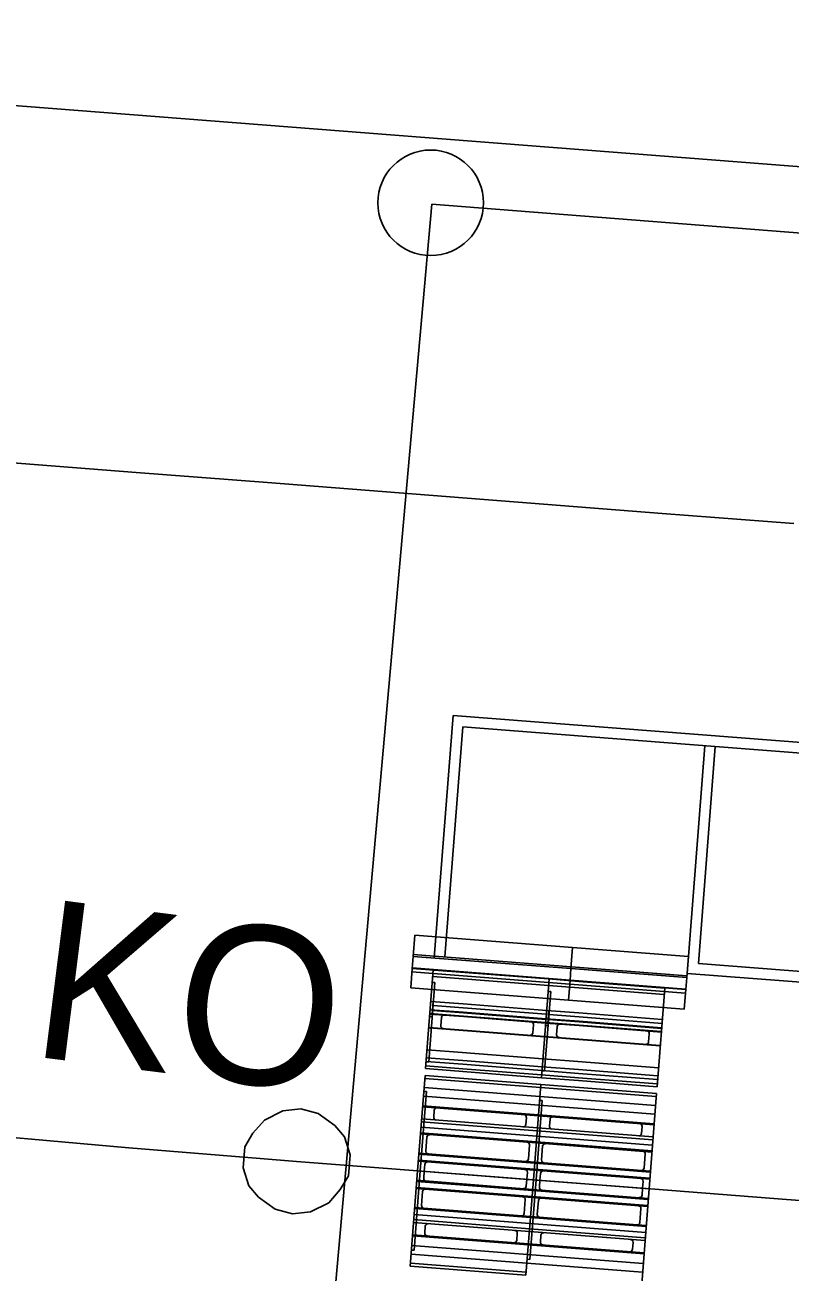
# Model space of a CAD drawing. Extents: x -670359 to -668019, y -978807 to -976674.
# Drawn here: x -669522.25 to -669516.45, y -977142.84 to -977133.39 of the extents above; entities that cross this region are included whole.
import ezdxf

# ---------------------------------------------------------------- set-up
doc = ezdxf.new("R2010")
doc.units = 0
for name, color, linetype in [('KON_panel', 7, 'Continuous'), ('KON_panel_slabě', 7, 'Continuous'), ('SO 01-86-01', 7, 'Continuous'), ('SO 11-10-01', 7, 'Continuous'), ('SO 11-11-01', 7, 'Continuous'), ('SO 11-12-01', 7, 'Continuous')]:
    doc.layers.add(name, color=color, linetype=linetype)

msp = doc.modelspace()

# ---------------------------------------------------------------- linework, layer by layer
at = {"layer": 'KON_panel'}
for p, q in [((-669519.1513, -977140.5535), (-669519.2095, -977141.3012)), ((-669519.1513, -977140.5535), (-669518.9243, -977140.5712)), ((-669518.9243, -977140.5712), (-669518.274, -977140.6218)), ((-669518.274, -977140.6218), (-669518.3322, -977141.3695)), ((-669518.274, -977140.6218), (-669518.3322, -977141.3695)), ((-669518.274, -977140.6218), (-669518.047, -977140.6395)), ((-669518.047, -977140.6395), (-669517.3966, -977140.6901)), ((-669517.3966, -977140.6901), (-669517.4548, -977141.4378)), ((-669519.2095, -977141.3012), (-669518.927, -977141.3232)), ((-669519.2078, -977141.28), (-669518.9272, -977141.3018)), ((-669518.9272, -977141.3018), (-669518.3305, -977141.3483)), ((-669518.927, -977141.3232), (-669518.3322, -977141.3695)), ((-669519.2136, -977141.3531), (-669519.2698, -977142.0749)), ((-669518.338, -977141.4441), (-669519.2153, -977141.3758)), ((-669519.2136, -977141.3531), (-669518.3362, -977141.4214)), ((-669518.3362, -977141.4214), (-669518.3924, -977142.1432)), ((-669518.3362, -977141.4214), (-669518.3924, -977142.1432)), ((-669518.3362, -977141.4214), (-669517.4589, -977141.4897)), ((-669518.3322, -977141.3695), (-669518.0496, -977141.3915)), ((-669518.3304, -977141.3483), (-669518.0499, -977141.3701)), ((-669518.0499, -977141.3701), (-669517.4532, -977141.4166)), ((-669518.0496, -977141.3915), (-669517.4548, -977141.4378)), ((-669518.3433, -977141.5126), (-669519.2207, -977141.4443)), ((-669517.466, -977141.5809), (-669518.3433, -977141.5126)), ((-669517.4606, -977141.5124), (-669518.338, -977141.4441)), ((-669517.4589, -977141.4897), (-669517.5151, -977142.2115)), ((-669519.3259, -977142.7967), (-669519.2698, -977142.0749)), ((-669518.4486, -977142.865), (-669518.3924, -977142.1432)), ((-669518.4486, -977142.865), (-669518.3924, -977142.1432)), ((-669517.5713, -977142.9333), (-669517.5151, -977142.2115)), ((-669518.4415, -977142.7738), (-669519.3188, -977142.7055)), ((-669519.3259, -977142.7967), (-669518.4486, -977142.865)), ((-669518.4468, -977142.8423), (-669519.3242, -977142.774)), ((-669517.5642, -977142.8421), (-669518.4415, -977142.7738))]:
    msp.add_line(p, q, dxfattribs=at)
at = {"layer": 'KON_panel_slabě'}
for p, q in [((-669519.1387, -977140.6487), (-669519.1855, -977141.2504)), ((-669519.1586, -977140.6471), (-669519.1387, -977140.6487)), ((-669519.1551, -977140.6019), (-669518.9257, -977140.6198)), ((-669518.2778, -977140.6702), (-669518.9257, -977140.6198)), ((-669518.2613, -977140.717), (-669518.3082, -977141.3187)), ((-669518.2813, -977140.7154), (-669518.2613, -977140.717)), ((-669518.2778, -977140.6702), (-669518.0484, -977140.6881)), ((-669517.4004, -977140.7385), (-669518.0484, -977140.6881)), ((-669519.1748, -977140.8545), (-669518.9235, -977140.874)), ((-669519.1699, -977140.792), (-669518.9243, -977140.8111)), ((-669519.1518, -977140.7919), (-669519.1594, -977140.8895)), ((-669519.1522, -977140.8228), (-669518.9239, -977140.8405)), ((-669519.1518, -977140.7919), (-669519.1498, -977140.7921)), ((-669518.2926, -977140.8603), (-669518.9243, -977140.8111)), ((-669518.2948, -977140.8895), (-669518.9239, -977140.8405)), ((-669519.1787, -977140.9055), (-669519.1588, -977140.9071)), ((-669519.1773, -977140.8872), (-669518.9231, -977140.907)), ((-669519.177, -977140.8837), (-669518.9231, -977140.9035)), ((-669519.1594, -977140.8895), (-669519.1574, -977140.8897)), ((-669519.1552, -977140.8608), (-669518.9234, -977140.8789)), ((-669519.0891, -977140.9141), (-669519.0939, -977140.9758)), ((-669518.2974, -977140.9228), (-669518.9235, -977140.874)), ((-669518.2978, -977140.9276), (-669518.9234, -977140.8789)), ((-669518.2997, -977140.952), (-669518.9231, -977140.9035)), ((-669518.3, -977140.9555), (-669518.9231, -977140.907)), ((-669518.2997, -977140.952), (-669518.0458, -977140.9718)), ((-669518.2974, -977140.9228), (-669518.0462, -977140.9423)), ((-669518.2926, -977140.8603), (-669518.047, -977140.8794)), ((-669518.2745, -977140.8602), (-669518.2821, -977140.9578)), ((-669518.2778, -977140.9291), (-669518.0461, -977140.9471)), ((-669518.2749, -977140.8911), (-669518.0466, -977140.9088)), ((-669518.2745, -977140.8602), (-669518.2725, -977140.8604)), ((-669517.4152, -977140.9286), (-669518.047, -977140.8794)), ((-669517.4175, -977140.9578), (-669518.0466, -977140.9088)), ((-669517.4201, -977140.991), (-669518.0462, -977140.9423)), ((-669517.4204, -977140.9958), (-669518.0461, -977140.9471)), ((-669519.1855, -977140.9922), (-669518.9255, -977141.0125)), ((-669519.1852, -977140.9888), (-669518.9256, -977141.009)), ((-669518.3079, -977141.0571), (-669518.9256, -977141.009)), ((-669518.3081, -977141.0605), (-669518.9255, -977141.0125)), ((-669518.3912, -977140.9685), (-669518.396, -977141.0301)), ((-669518.3014, -977140.9738), (-669518.2815, -977140.9754)), ((-669518.3, -977140.9555), (-669518.0457, -977140.9753)), ((-669518.2821, -977140.9578), (-669518.2801, -977140.9579)), ((-669518.2118, -977140.9824), (-669518.2166, -977141.0441)), ((-669517.4223, -977141.0203), (-669518.0458, -977140.9718)), ((-669517.4226, -977141.0238), (-669518.0457, -977140.9753)), ((-669517.5139, -977141.0368), (-669517.5187, -977141.0984)), ((-669518.3081, -977141.0605), (-669518.0482, -977141.0808)), ((-669518.3079, -977141.0571), (-669518.0482, -977141.0773)), ((-669517.4305, -977141.1253), (-669518.0482, -977141.0773)), ((-669517.4308, -977141.1288), (-669518.0482, -977141.0808)), ((-669519.2031, -977141.2188), (-669518.928, -977141.2402)), ((-669519.1984, -977141.1581), (-669518.9326, -977141.1788)), ((-669518.321, -977141.2264), (-669518.9326, -977141.1788)), ((-669518.321, -977141.2264), (-669518.0553, -977141.2471)), ((-669519.2055, -977141.2489), (-669519.1855, -977141.2504)), ((-669519.2053, -977141.2467), (-669518.9277, -977141.2683)), ((-669518.3258, -977141.2871), (-669518.928, -977141.2402)), ((-669518.3279, -977141.315), (-669518.9277, -977141.2683)), ((-669518.3281, -977141.3171), (-669518.3082, -977141.3187)), ((-669518.3279, -977141.315), (-669518.0503, -977141.3366)), ((-669518.3258, -977141.2871), (-669518.0507, -977141.3085)), ((-669517.4437, -977141.2947), (-669518.0553, -977141.2471)), ((-669517.4484, -977141.3554), (-669518.0507, -977141.3085)), ((-669517.4506, -977141.3833), (-669518.0503, -977141.3366)), ((-669519.203, -977141.4753), (-669519.2498, -977142.0764)), ((-669519.2258, -977141.5096), (-669518.3484, -977141.5779)), ((-669519.203, -977141.4753), (-669519.223, -977141.4737)), ((-669519.232, -977141.5897), (-669518.3546, -977141.658)), ((-669519.2319, -977141.5884), (-669519.2119, -977141.5899)), ((-669519.2314, -977141.5817), (-669518.354, -977141.65)), ((-669518.3257, -977141.5436), (-669518.3725, -977142.1447)), ((-669518.3484, -977141.5779), (-669517.4711, -977141.6462)), ((-669518.3257, -977141.5436), (-669518.3456, -977141.542)), ((-669519.2409, -977141.7045), (-669518.3636, -977141.7728)), ((-669519.2392, -977141.682), (-669518.3618, -977141.7503)), ((-669519.1438, -977141.6166), (-669519.1479, -977141.6691)), ((-669518.4459, -977141.671), (-669518.45, -977141.7234)), ((-669518.3546, -977141.658), (-669517.4773, -977141.7263)), ((-669518.3545, -977141.6567), (-669518.3346, -977141.6582)), ((-669518.354, -977141.65), (-669517.4767, -977141.7183)), ((-669518.2665, -977141.6849), (-669518.2706, -977141.7374)), ((-669519.2481, -977141.7961), (-669518.3707, -977141.8644)), ((-669519.2474, -977141.7881), (-669518.3701, -977141.8563)), ((-669519.244, -977141.7444), (-669518.3667, -977141.8127)), ((-669518.3636, -977141.7728), (-669517.4862, -977141.8411)), ((-669518.3618, -977141.7503), (-669517.4845, -977141.8186)), ((-669517.5686, -977141.7393), (-669517.5727, -977141.7917)), ((-669519.1998, -977141.8199), (-669519.2079, -977141.9249)), ((-669518.4221, -977141.8805), (-669518.4303, -977141.9854)), ((-669518.3707, -977141.8644), (-669517.4934, -977141.9327)), ((-669518.3701, -977141.8563), (-669517.4927, -977141.9246)), ((-669518.3667, -977141.8127), (-669517.4893, -977141.881)), ((-669518.3224, -977141.8882), (-669518.3306, -977141.9932)), ((-669519.26, -977141.949), (-669518.3826, -977142.0173)), ((-669519.2593, -977141.9409), (-669518.382, -977142.0092)), ((-669517.5448, -977141.9487), (-669517.5529, -977142.0537)), ((-669519.2966, -977142.6776), (-669519.2498, -977142.0764)), ((-669519.2641, -977142.0025), (-669518.3868, -977142.0708)), ((-669519.2635, -977141.9944), (-669518.3862, -977142.0627)), ((-669519.224, -977142.1312), (-669519.2199, -977142.0788)), ((-669519.2158, -977142.0263), (-669519.2199, -977142.0788)), ((-669518.3868, -977142.0708), (-669517.5094, -977142.1391)), ((-669518.3862, -977142.0627), (-669517.5088, -977142.131)), ((-669518.3826, -977142.0173), (-669517.5053, -977142.0856)), ((-669518.382, -977142.0092), (-669517.5046, -977142.0775)), ((-669519.276, -977142.1554), (-669518.3987, -977142.2236)), ((-669519.2754, -977142.1473), (-669518.3981, -977142.2156)), ((-669518.4463, -977142.1918), (-669518.4423, -977142.1393)), ((-669518.4382, -977142.0868), (-669518.4423, -977142.1393)), ((-669518.4193, -977142.7459), (-669518.3725, -977142.1447)), ((-669518.3467, -977142.1995), (-669518.3426, -977142.1471)), ((-669518.3385, -977142.0946), (-669518.3426, -977142.1471)), ((-669517.5608, -977142.1551), (-669517.5649, -977142.2076)), ((-669519.2802, -977142.2089), (-669518.4028, -977142.2771)), ((-669519.2796, -977142.2008), (-669518.4022, -977142.2691)), ((-669519.2401, -977142.3376), (-669519.2319, -977142.2327)), ((-669518.4022, -977142.2691), (-669517.5249, -977142.3374)), ((-669518.3987, -977142.2236), (-669517.5213, -977142.2919)), ((-669518.3981, -977142.2156), (-669517.5207, -977142.2839)), ((-669517.569, -977142.2601), (-669517.5649, -977142.2076)), ((-669519.2921, -977142.3617), (-669518.4147, -977142.43)), ((-669519.2915, -977142.3537), (-669518.4141, -977142.422)), ((-669518.4624, -977142.3982), (-669518.4542, -977142.2932)), ((-669518.4028, -977142.2771), (-669517.5255, -977142.3454)), ((-669518.3627, -977142.4059), (-669518.3545, -977142.301)), ((-669517.5851, -977142.4664), (-669517.5769, -977142.3615)), ((-669519.2986, -977142.4453), (-669518.4212, -977142.5136)), ((-669519.2956, -977142.4072), (-669518.4183, -977142.4755)), ((-669518.4147, -977142.43), (-669517.5374, -977142.4983)), ((-669518.4141, -977142.422), (-669517.5368, -977142.4903)), ((-669519.3003, -977142.4678), (-669518.423, -977142.5361)), ((-669519.2162, -977142.5471), (-669519.2122, -977142.4947)), ((-669518.5184, -977142.6014), (-669518.5143, -977142.549)), ((-669518.423, -977142.5361), (-669517.5456, -977142.6043)), ((-669518.4212, -977142.5136), (-669517.5439, -977142.5819)), ((-669518.4183, -977142.4755), (-669517.5409, -977142.5438)), ((-669519.3138, -977142.6402), (-669518.4364, -977142.7085)), ((-669519.3082, -977142.5681), (-669518.4308, -977142.6364)), ((-669519.3076, -977142.5614), (-669519.2877, -977142.563)), ((-669519.3075, -977142.5601), (-669518.4302, -977142.6284)), ((-669518.4308, -977142.6364), (-669517.5535, -977142.7047)), ((-669518.4303, -977142.6297), (-669518.4103, -977142.6313)), ((-669518.4302, -977142.6284), (-669517.5528, -977142.6966)), ((-669518.3389, -977142.6154), (-669518.3348, -977142.563)), ((-669517.641, -977142.6697), (-669517.6369, -977142.6173)), ((-669519.2966, -977142.6776), (-669519.3166, -977142.6761)), ((-669518.4193, -977142.7459), (-669518.4392, -977142.7444)), ((-669518.4364, -977142.7085), (-669517.5591, -977142.7768))]:
    msp.add_line(p, q, dxfattribs=at)
for centre, start, end in [((-669519.0692, -977140.9157), 85.54903, 175.54903), ((-669518.4112, -977140.9669), 355.54903, 85.54903), ((-669519.074, -977140.9774), 175.54903, 265.54903), ((-669518.416, -977141.0286), 265.54903, 355.54903), ((-669518.1966, -977141.0457), 175.54903, 265.54903), ((-669518.1918, -977140.984), 85.54903, 175.54903), ((-669517.5338, -977141.0352), 355.54903, 85.54903), ((-669517.5386, -977141.0969), 265.54903, 355.54903), ((-669519.1239, -977141.6182), 85.54903, 175.54903), ((-669519.128, -977141.6706), 175.54903, 265.54903), ((-669518.4659, -977141.6694), 355.54903, 85.54903), ((-669518.2465, -977141.6865), 85.54903, 175.54903), ((-669519.1798, -977141.8215), 85.54903, 175.54903), ((-669518.4699, -977141.7218), 265.54903, 355.54903), ((-669518.2506, -977141.7389), 175.54903, 265.54903), ((-669517.5926, -977141.7901), 265.54903, 355.54903), ((-669517.5885, -977141.7377), 355.54903, 85.54903), ((-669518.4421, -977141.8789), 355.54903, 85.54903), ((-669518.3025, -977141.8898), 85.54903, 175.54903), ((-669519.188, -977141.9264), 175.54903, 265.54903), ((-669518.4502, -977141.9839), 265.54903, 355.54903), ((-669517.5647, -977141.9472), 355.54903, 85.54903), ((-669519.1959, -977142.0278), 85.54903, 175.54903), ((-669518.4581, -977142.0853), 355.54903, 85.54903), ((-669518.3185, -977142.0961), 85.54903, 175.54903), ((-669518.3106, -977141.9947), 175.54903, 265.54903), ((-669517.5729, -977142.0521), 265.54903, 355.54903), ((-669519.2041, -977142.1328), 175.54903, 265.54903), ((-669517.5808, -977142.1536), 355.54903, 85.54903), ((-669519.212, -977142.2342), 85.54903, 175.54903), ((-669518.4742, -977142.2917), 355.54903, 85.54903), ((-669518.4663, -977142.1902), 265.54903, 355.54903), ((-669518.3267, -977142.2011), 175.54903, 265.54903), ((-669517.5889, -977142.2585), 265.54903, 355.54903), ((-669519.2201, -977142.3392), 175.54903, 265.54903), ((-669518.3346, -977142.3025), 85.54903, 175.54903), ((-669517.5968, -977142.3599), 355.54903, 85.54903), ((-669518.4824, -977142.3966), 265.54903, 355.54903), ((-669518.3428, -977142.4075), 175.54903, 265.54903), ((-669519.1963, -977142.5487), 175.54903, 265.54903), ((-669519.1922, -977142.4962), 85.54903, 175.54903), ((-669518.5342, -977142.5475), 355.54903, 85.54903), ((-669518.3149, -977142.5645), 85.54903, 175.54903), ((-669517.605, -977142.4649), 265.54903, 355.54903), ((-669518.5383, -977142.5999), 265.54903, 355.54903), ((-669518.319, -977142.6169), 175.54903, 265.54903), ((-669517.6569, -977142.6158), 355.54903, 85.54903), ((-669517.661, -977142.6682), 265.54903, 355.54903)]:
    msp.add_arc(centre, 0.02, start, end, dxfattribs=at)
at = {"layer": 'SO 01-86-01'}
for p, q in [((-669520.0136, -977144.2951), (-669519.1634, -977134.751)), ((-669519.1634, -977134.751), (-669492.6573, -977136.8213))]:
    msp.add_line(p, q, dxfattribs=at)
msp.add_circle((-669519.171, -977134.7406), 0.4, dxfattribs=at)
at = {"layer": 'SO 11-10-01'}
for p, q in [((-669522.4009, -977136.7057), (-669521.4039, -977136.7833)), ((-669521.4039, -977136.7833), (-669520.4069, -977136.8609)), ((-669520.4069, -977136.8609), (-669519.4099, -977136.9385)), ((-669519.4099, -977136.9385), (-669518.4129, -977137.0161)), ((-669518.4129, -977137.0161), (-669517.4159, -977137.0937)), ((-669517.4159, -977137.0937), (-669516.419, -977137.1713)), ((-669522.4554, -977141.8132), (-669521.4592, -977141.9002)), ((-669521.4592, -977141.9002), (-669520.4625, -977141.9818)), ((-669520.4625, -977141.9818), (-669520.187, -977142.0035)), ((-669520.187, -977142.0035), (-669519.4656, -977142.0596)), ((-669519.4656, -977142.0596), (-669518.4686, -977142.1373)), ((-669518.4686, -977142.1373), (-669517.4716, -977142.2149)), ((-669517.4716, -977142.2149), (-669516.4746, -977142.2925)), ((-669516.4746, -977142.2925), (-669515.4776, -977142.3701))]:
    msp.add_line(p, q, dxfattribs=at)
msp.add_lwpolyline([(-669520.218, -977142.4023), (-669520.3489, -977142.3654), (-669520.4756, -977142.2752), (-669520.5492, -977142.1893), (-669520.592, -977142.0522), (-669520.5796, -977141.8927), (-669520.5181, -977141.7905), (-669520.4301, -977141.6904), (-669520.2909, -977141.6209), (-669520.1559, -977141.6047), (-669520.0251, -977141.6416), (-669519.8984, -977141.7317), (-669519.8248, -977141.8177), (-669519.782, -977141.9548), (-669519.7944, -977142.1143), (-669519.8559, -977142.2165), (-669519.9439, -977142.3166), (-669520.083, -977142.386), (-669520.218, -977142.4023)], dxfattribs=at)
at = {"layer": 'SO 11-11-01'}
for p, q in [((-669495.7713, -977136.0704), (-669530.1673, -977133.393)), ((-669519.2914, -977140.2907), (-669519.3038, -977140.4502)), ((-669519.2914, -977140.2907), (-669518.095, -977140.3839)), ((-669518.095, -977140.3839), (-669518.1074, -977140.5434)), ((-669518.095, -977140.3839), (-669518.1074, -977140.5434)), ((-669518.095, -977140.3839), (-669517.2176, -977140.4521)), ((-669519.3038, -977140.4502), (-669519.3109, -977140.5411)), ((-669519.3038, -977140.4502), (-669518.1074, -977140.5434)), ((-669519.3027, -977140.4362), (-669518.1063, -977140.5293)), ((-669517.2176, -977140.4521), (-669517.2301, -977140.6117)), ((-669519.3109, -977140.5411), (-669519.3224, -977140.6895)), ((-669519.3129, -977140.5674), (-669518.1165, -977140.6606)), ((-669519.3109, -977140.5411), (-669518.1145, -977140.6342)), ((-669519.3105, -977140.5371), (-669518.1142, -977140.6302)), ((-669518.1074, -977140.5434), (-669518.1145, -977140.6342)), ((-669518.1074, -977140.5434), (-669518.1145, -977140.6342)), ((-669518.1074, -977140.5434), (-669517.2301, -977140.6117)), ((-669518.1063, -977140.5293), (-669517.229, -977140.5976)), ((-669518.1145, -977140.6342), (-669518.126, -977140.7826)), ((-669518.1145, -977140.6342), (-669518.126, -977140.7826)), ((-669518.1165, -977140.6606), (-669517.2392, -977140.7289)), ((-669518.1145, -977140.6342), (-669517.2371, -977140.7025)), ((-669518.1142, -977140.6302), (-669517.2368, -977140.6985)), ((-669517.2301, -977140.6117), (-669517.2371, -977140.7025)), ((-669519.3224, -977140.6895), (-669518.126, -977140.7826)), ((-669517.2371, -977140.7025), (-669517.2487, -977140.8509)), ((-669518.126, -977140.7826), (-669517.2487, -977140.8509)), ((-669518.3924, -977142.1432), (-669519.2698, -977142.0749)), ((-669517.5151, -977142.2115), (-669518.3924, -977142.1432))]:
    msp.add_line(p, q, dxfattribs=at)
at = {"layer": 'SO 11-12-01'}
for p, q in [((-669519.0012, -977138.6253), (-669519.1443, -977140.4627)), ((-669514.8139, -977138.9513), (-669519.0012, -977138.6253)), ((-669518.9277, -977138.7113), (-669519.0634, -977140.4548)), ((-669517.0135, -977138.8603), (-669518.9277, -977138.7113)), ((-669517.2275, -977140.5789), (-669517.0932, -977138.8541)), ((-669517.1415, -977140.5053), (-669517.0135, -977138.8603)), ((-669514.8201, -977139.031), (-669517.0135, -977138.8603)), ((-669514.9482, -977140.6761), (-669517.1415, -977140.5053)), ((-669512.2825, -977140.9638), (-669517.2275, -977140.5789))]:
    msp.add_line(p, q, dxfattribs=at)

# ---------------------------------------------------------------- texts
at = {"layer": 'SO 11-10-01'}
msp.add_text('KO', height=1.2, rotation=352.80685, dxfattribs=at).set_placement((-669522.2229, -977141.2035))

doc.saveas('drawing.dxf')
